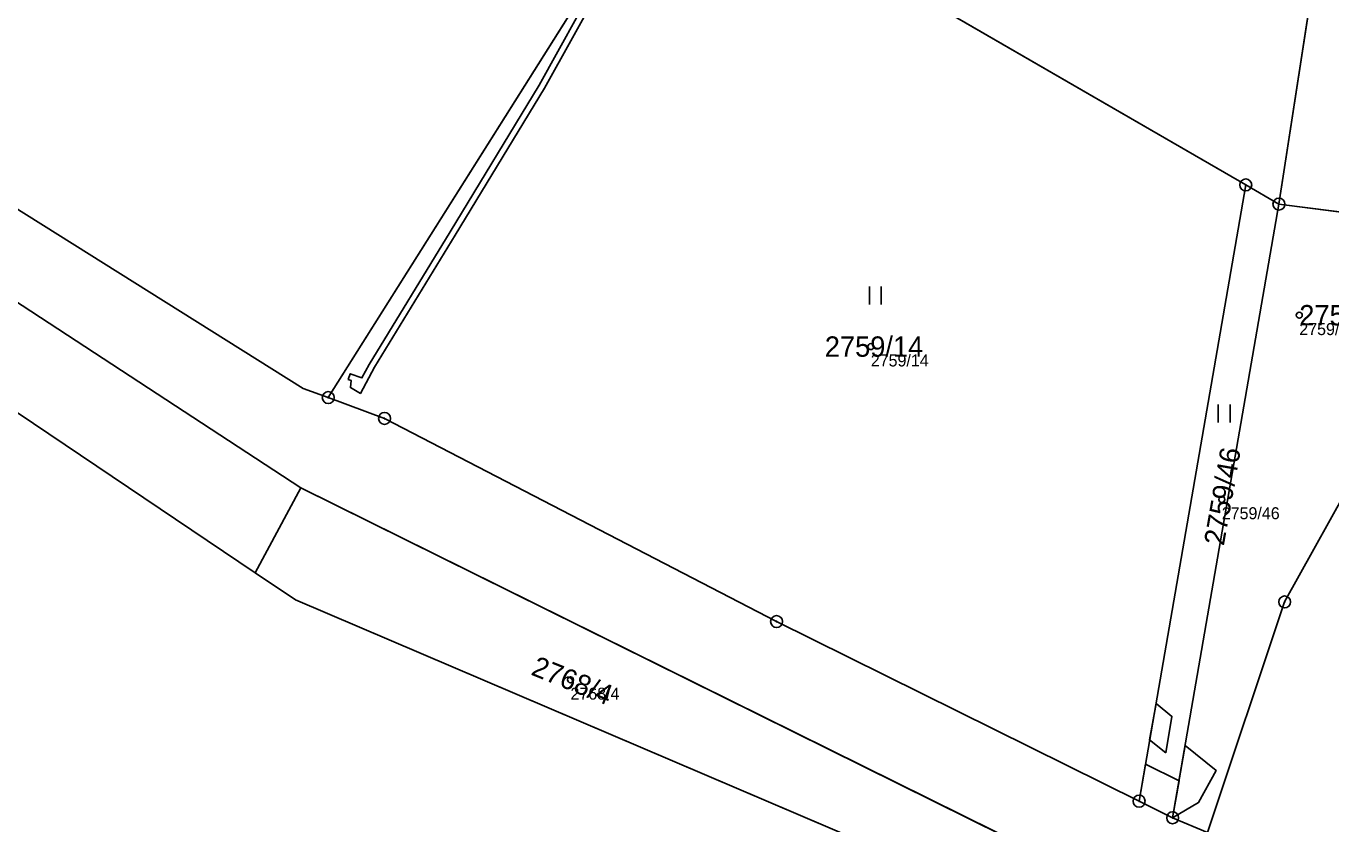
# Model space of a CAD drawing. Extents: x -761891 to -756141, y -1178507 to -1171885.
# Drawn here: x -757621.4 to -757512.5, y -1176713.3 to -1176646.7 of the extents above; entities that cross this region are included whole.
import ezdxf

# ---------------------------------------------------------------- set-up
doc = ezdxf.new("R2010")
doc.units = 0
for name, color, linetype in [('Definiční body', 7, 'Continuous'), ('Hranice parcel', 7, 'Continuous'), ('Parcelní čísla', 7, 'Continuous'), ('Polygon ku', 7, 'Continuous'), ('Polygon parcely', 7, 'Continuous'), ('Věcná břemena k části', 7, 'Continuous'), ('Značky bodu BP', 7, 'Continuous'), ('Značky kultur', 7, 'Continuous')]:
    doc.layers.add(name, color=color, linetype=linetype)

msp = doc.modelspace()

# ---------------------------------------------------------------- linework, layer by layer
at = {"layer": 'Definiční body'}
for centre in [(-757515.16, -1176670.82), (-757550.93, -1176673.44), (-757521.63, -1176686.2), (-757576, -1176701.27)]:
    msp.add_circle(centre, 0.25, dxfattribs=at)
at = {"layer": 'Hranice parcel'}
for p, q in [((-757511.64, -1176627.68), (-757516.86, -1176661.54)), ((-757596.22, -1176677.7), (-757567.56, -1176632.18)), ((-757567.56, -1176632.18), (-757519.63, -1176659.94)), ((-757528.53, -1176711.41), (-757519.63, -1176659.94)), ((-757519.63, -1176659.94), (-757516.86, -1176661.54)), ((-757516.86, -1176661.54), (-757525.73, -1176712.8)), ((-757516.86, -1176661.54), (-757463.05, -1176668.49)), ((-757602.31, -1176692.33), (-757598.51, -1176685.25)), ((-757598.51, -1176685.25), (-757526.78, -1176720.76)), ((-757598.95, -1176694.59), (-757602.31, -1176692.33)), ((-757546.11, -1176717.16), (-757598.95, -1176694.59)), ((-757525.73, -1176712.8), (-757528.53, -1176711.41)), ((-757522.82, -1176714.02), (-757525.73, -1176712.8))]:
    msp.add_line(p, q, dxfattribs=at)
for points in [[(-757598.51, -1176685.25), (-757633.78, -1176662.16), (-757667.12, -1176636.18), (-757709.37, -1176594.72), (-757715.84, -1176594.19)], [(-757700.26, -1176608.76), (-757632.79, -1176671.82), (-757602.31, -1176692.33)], [(-757643.69, -1176644.9), (-757629.07, -1176657.65), (-757598.31, -1176676.93), (-757596.22, -1176677.7)], [(-757463.37, -1176676.32), (-757486.5, -1176675.66), (-757503.87, -1176672.26), (-757516.38, -1176694.77), (-757522.82, -1176714.02)], [(-757528.53, -1176711.41), (-757558.79, -1176696.41), (-757591.52, -1176679.44), (-757596.22, -1176677.7)]]:
    msp.add_lwpolyline(points, dxfattribs=at)
at = {"layer": 'Polygon ku'}
msp.add_lwpolyline([(-757914.02, -1176448.37), (-757879.43, -1176469.45), (-757850.88, -1176508.27), (-757846.28, -1176521.62), (-757844.39, -1176527.09), (-757835.76, -1176529.08), (-757787.47, -1176540.2), (-757715.84, -1176594.19), (-757700.26, -1176608.76), (-757632.79, -1176671.82), (-757602.31, -1176692.33), (-757598.95, -1176694.59), (-757546.11, -1176717.16)], dxfattribs=at)
at = {"layer": 'Polygon parcely'}
for points in [[(-757522.82, -1176714.02), (-757525.73, -1176712.8), (-757528.53, -1176711.41), (-757558.79, -1176696.41), (-757591.52, -1176679.44), (-757596.22, -1176677.7), (-757598.31, -1176676.93), (-757629.07, -1176657.65), (-757643.69, -1176644.9), (-757664.1, -1176627.11), (-757681.57, -1176611.88), (-757710.8, -1176584.94), (-757733.77, -1176565.56), (-757739.28, -1176561.51), (-757783.28, -1176529.19), (-757790.28, -1176524.38), (-757810.82, -1176510.27), (-757819.3, -1176503.74), (-757838.52, -1176488.93), (-757842.46, -1176485.33), (-757850.64, -1176477.85), (-757855.38, -1176473.51), (-757920.07, -1176362.55)], [(-757926.72, -1176368.71), (-757871.67, -1176463.94), (-757861.99, -1176480.68), (-757848.99, -1176493.36), (-757812.81, -1176520.29), (-757793.24, -1176534.22), (-757787.47, -1176540.2), (-757715.84, -1176594.19), (-757709.37, -1176594.72), (-757667.12, -1176636.18), (-757633.78, -1176662.16), (-757598.51, -1176685.25), (-757526.78, -1176720.76)]]:
    msp.add_lwpolyline(points, dxfattribs=at)
for points in [[(-757715.84, -1176594.19), (-757700.26, -1176608.76), (-757632.79, -1176671.82), (-757602.31, -1176692.33), (-757598.51, -1176685.25), (-757633.78, -1176662.16), (-757667.12, -1176636.18), (-757709.37, -1176594.72)], [(-757643.69, -1176644.9), (-757629.07, -1176657.65), (-757598.31, -1176676.93), (-757596.22, -1176677.7), (-757567.56, -1176632.18), (-757609.95, -1176598.79)], [(-757519.63, -1176659.94), (-757516.86, -1176661.54), (-757511.64, -1176627.68), (-757554.44, -1176612.4), (-757567.56, -1176632.18)], [(-757463.05, -1176668.49), (-757463, -1176662.27), (-757462.47, -1176635.15), (-757511.64, -1176627.68), (-757516.86, -1176661.54)], [(-757528.53, -1176711.41), (-757519.63, -1176659.94), (-757567.56, -1176632.18), (-757596.22, -1176677.7), (-757591.52, -1176679.44), (-757558.79, -1176696.41)], [(-757516.86, -1176661.54), (-757519.63, -1176659.94), (-757528.53, -1176711.41), (-757525.73, -1176712.8)], [(-757525.73, -1176712.8), (-757522.82, -1176714.02), (-757516.38, -1176694.77), (-757503.87, -1176672.26), (-757486.5, -1176675.66), (-757463.37, -1176676.32), (-757463.05, -1176668.49), (-757516.86, -1176661.54)], [(-757516.38, -1176694.77), (-757522.82, -1176714.02), (-757485.9, -1176729.48), (-757465.98, -1176740.81), (-757463.37, -1176676.32), (-757486.5, -1176675.66), (-757503.87, -1176672.26)], [(-757527.52, -1176724.07), (-757526.78, -1176720.76), (-757598.51, -1176685.25), (-757602.31, -1176692.33), (-757598.95, -1176694.59), (-757546.11, -1176717.16)]]:
    msp.add_lwpolyline(points, close=True, dxfattribs=at)
at = {"layer": 'Věcná břemena k části'}
for points in [[(-757592.81, -1176674.93), (-757593.41, -1176676.06), (-757594.38, -1176675.71), (-757594.55, -1176676.18), (-757594.32, -1176676.26), (-757594.37, -1176676.86), (-757593.53, -1176677.35), (-757592.37, -1176675.17), (-757585.62, -1176664.13), (-757578.16, -1176651.87), (-757573.36, -1176643.16), (-757568.21, -1176635), (-757566.48, -1176632.8), (-757566.92, -1176632.55), (-757568.61, -1176634.72), (-757573.8, -1176642.9), (-757578.6, -1176651.61), (-757586.04, -1176663.87)], [(-757526.31, -1176707.36), (-757525.79, -1176704.33), (-757527.12, -1176703.24), (-757527.65, -1176706.28)], [(-757524.68, -1176706.75), (-757525.73, -1176712.8), (-757523.56, -1176711.53), (-757522.09, -1176708.86)], [(-757528, -1176708.33), (-757528.53, -1176711.41), (-757525.73, -1176712.8), (-757525.2, -1176709.72)], [(-757528, -1176708.33), (-757528.53, -1176711.41), (-757525.73, -1176712.8), (-757525.2, -1176709.72)]]:
    msp.add_lwpolyline(points, close=True, dxfattribs=at)
at = {"layer": 'Značky bodu BP'}
for centre, radius in [((-757519.63, -1176659.94), 0.5), ((-757519.63, -1176659.94), 0.0303), ((-757516.86, -1176661.54), 0.5), ((-757516.86, -1176661.54), 0.0303), ((-757596.22, -1176677.7), 0.5), ((-757596.22, -1176677.7), 0.0303), ((-757591.52, -1176679.44), 0.5), ((-757591.52, -1176679.44), 0.0303), ((-757516.38, -1176694.77), 0.5), ((-757516.38, -1176694.77), 0.0303), ((-757558.79, -1176696.41), 0.5), ((-757558.79, -1176696.41), 0.0303), ((-757528.53, -1176711.41), 0.5), ((-757528.53, -1176711.41), 0.0303), ((-757525.73, -1176712.8), 0.5), ((-757525.73, -1176712.8), 0.0303)]:
    msp.add_circle(centre, radius, dxfattribs=at)
at = {"layer": 'Značky kultur'}
for p, q in [((-757551.05, -1176669.93), (-757551.05, -1176668.43)), ((-757550.05, -1176669.93), (-757550.05, -1176668.43)), ((-757521.92, -1176679.77), (-757521.92, -1176678.27)), ((-757520.92, -1176679.77), (-757520.92, -1176678.27))]:
    msp.add_line(p, q, dxfattribs=at)

# ---------------------------------------------------------------- texts
at = {"layer": 'Definiční body'}
for s, p in [('2759/45', (-757515.16, -1176672.48)), ('2759/14', (-757550.93, -1176675.1)), ('2759/46', (-757521.63, -1176687.86)), ('2768/4', (-757576, -1176702.93))]:
    msp.add_text(s, height=1, dxfattribs=at).set_placement(p)
at = {"layer": 'Parcelní čísla'}
for s, p in [('2759/45', (-757515.16, -1176671.67)), ('2759/14', (-757554.77, -1176674.29))]:
    msp.add_text(s, height=1.7, dxfattribs=at).set_placement(p)
for s, rotation, p in [('2759/46', 80, (-757521.46, -1176690.13)), ('2768/4', 338, (-757579.38, -1176700.82))]:
    msp.add_text(s, height=1.7, rotation=rotation, dxfattribs=at).set_placement(p)

doc.saveas('drawing.dxf')
